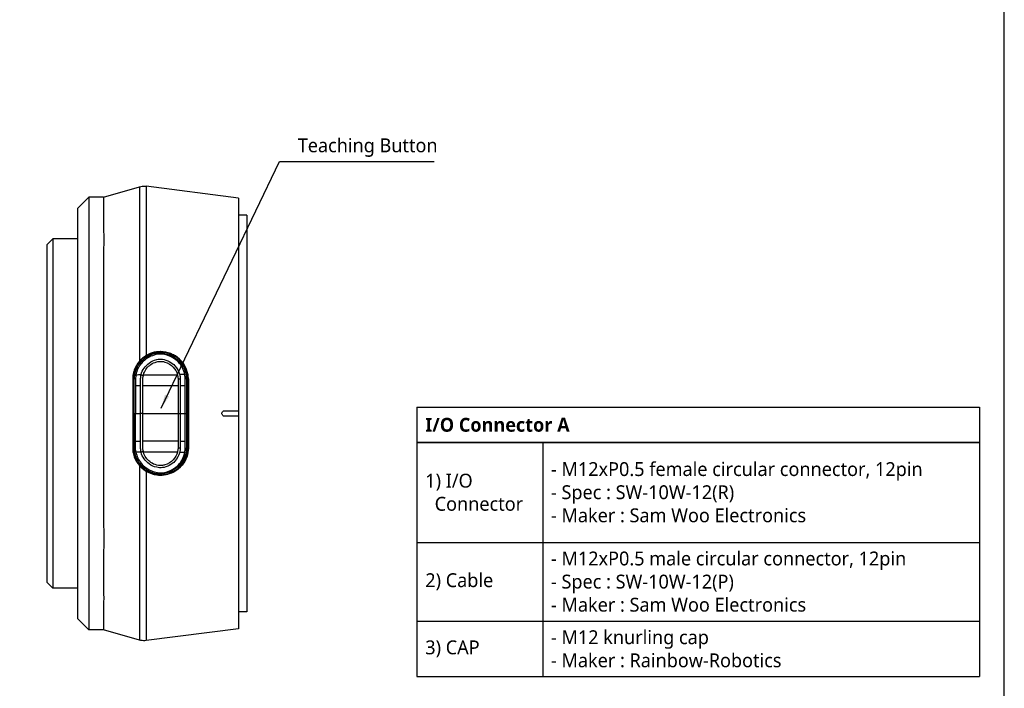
# Model space of a CAD drawing. Header units: millimetres. Extents: x 0 to 4378, y 0 to 2376.
# Tile 274 of 324: x 3597 to 3774, y 89 to 210. Entities that reach past the tile are written whole.
import ezdxf
from ezdxf.enums import TextEntityAlignment as Align

# ---------------------------------------------------------------- set-up
doc = ezdxf.new("R2010")
doc.units = ezdxf.units.MM
doc.header["$LTSCALE"] = 0.2
doc.layers.add('05_Section Line', color=3, linetype='Continuous')
doc.styles.add('Rainbow-2.5 Style', font='malgunsl.ttf')
doc.dimstyles.new('Rainbow-2.5 Style$7', dxfattribs={"dimtxt": 2.5, "dimasz": 2.5, "dimexe": 1, "dimexo": 1, "dimgap": 1, "dimtad": 1, "dimdsep": 46, "dimtxsty": 'Rainbow-2.5 Style', "dimcen": 0, "dimclrd": 251, "dimclre": 251, "dimclrt": 7, "dimazin": 3, "dimtp": 0.1, "dimtm": 0.1, "dimtfac": 0.71, "dimtmove": 0, "dimatfit": 3, "dimfxl": 1, "dimlwd": -1, "dimlwe": -1, "dimarcsym": 1})

# ---------------------------------------------------------------- blocks, each defined once
blk = doc.blocks.new('*T143')
at = {"color": 251, "transparency": 16777216}
for p, q in [((0, 0), (101.38, 0)), ((0, 0), (0, -48.55)), ((101.38, 0), (101.38, -48.55)), ((0, -6.31), (101.38, -6.31)), ((0, -6.36), (101.38, -6.36)), ((22.66, -6.36), (22.66, -48.55)), ((0, -24.34), (101.38, -24.34)), ((0, -38.55), (101.38, -38.55)), ((0, -48.55), (101.38, -48.55))]:
    blk.add_line(p, q, dxfattribs=at)
at = {"transparency": 16777216, "char_height": 2.5, "attachment_point": 4, "style": 'Rainbow-2.5 Style'}
for s, insert, width in [('{\\fMalgun Gothic|b1|i0|c129|p50;\\C3;I/O Connector A}', (1.5, -3.17), 98.3834), ('- M12xP0.5 female circular connector, 12pin\\P- Spec : SW-10W-12(R)\\P- Maker : Sam Woo Electronics', (24.16, -15.33), 75.7223), ('1) I/O\\P  Connector', (1.5, -15.33), 19.6611), ('- M12xP0.5 male circular connector, 12pin\\P- Spec : SW-10W-12(P)\\P- Maker : Sam Woo Electronics', (24.16, -31.44), 75.7223), ('2) Cable', (1.5, -31.44), 19.6611), ('- M12 knurling cap\\P- Maker : Rainbow-Robotics', (24.16, -43.55), 75.7223), ('3) CAP', (1.5, -43.55), 19.6611)]:
    blk.add_mtext(s, dxfattribs=dict(at, insert=insert, width=width))
blk = doc.blocks.new('A$Ca39800c7')
for p, q in [((-25.85, 74.75), (-19.37, 76.6)), ((-18.17, 76.69), (-18.17, 76.69)), ((-1.5, 74.57), (-18.17, 76.69)), ((-30.5, 72.75), (-28.5, 74.75)), ((-28.5, 74.75), (-28.5, -3.25)), ((-25.85, 74.75), (-28.5, 74.75)), ((-1.5, 74.57), (-1.5, 36.25)), ((-30.5, -1.25), (-30.5, 72.75)), ((0, 71.5), (-1.5, 71.5)), ((0, 71.5), (0, 0)), ((-36, 66.23), (-35, 67.23)), ((-36, 5.27), (-36, 66.23)), ((-35, 67.23), (-35, 4.27)), ((-30.5, 67.23), (-35, 67.23)), ((-18.17, 62.68), (-18.17, 62.68)), ((-18.17, 49.74), (-18.17, 49.74)), ((-15.61, 46.79), (-15.61, 46.62)), ((-10.54, 41.98), (-10.54, 35.84)), ((-10.54, 35.84), (-10.54, 29.52)), ((-4, 36.25), (-1.5, 36.25)), ((-1.5, 36.25), (-1.5, 35.25)), ((-1.5, 35.25), (-4, 35.25)), ((-1.5, 35.25), (-1.5, -3.07)), ((-18.17, 25.29), (-18.17, 25.29)), ((-18.17, 24.89), (-18.17, 24.89)), ((-18.17, 24.89), (-18.17, 24.89)), ((-15.61, 24.87), (-15.61, 24.7)), ((-18.17, 21.76), (-18.17, 21.76)), ((-18.17, 12.32), (-18.17, 12.32)), ((-18.17, 8.82), (-18.17, 8.82)), ((-18.17, 8.19), (-18.17, 8.19)), ((-36, 5.27), (-35, 4.27)), ((-30.5, 4.27), (-35, 4.27)), ((-18.17, 2.9), (-18.17, 2.9)), ((0, 0), (-1.5, 0)), ((-30.5, -1.25), (-28.5, -3.25)), ((-25.84, -3.25), (-28.5, -3.25)), ((-19.37, -5.1), (-25.84, -3.25)), ((-1.5, -3.07), (-18.17, -5.19))]:
    blk.add_line(p, q)
for centre, radius, start, end in [((-15.59, 42.1), 1, 140.3419, 140.3443), ((-15.59, 42.1), 0.784, 125.4561, 125.4593), ((-12.54, 39.1), 1.5, 85.1175, 85.1294), ((-17, 37.75), 5.7, 323.6536, 323.6599), ((-12.54, 32.4), 1.5, 274.8714, 274.8833), ((-15.59, 29.4), 1, 220.0674, 220.0698), ((-15.59, 29.4), 0.784, 235.2418, 235.2452)]:
    blk.add_arc(centre, radius, start, end)
for centre, major_axis, ratio, start_param, end_param in [((-19.01, 42.67), (-0.32, 0.245), 0.075438, 3.612818, 4.930109), ((-13.89, 42.31), (-4.85, -0.48), 0.710711, 6.022517, 6.101881), ((-13.45, 42.74), (-9.2, 0), 0.000256, 4.463745, 4.565677), ((-12.09, 42.04), (0.358, 0.027), 0.131782, 3.604181, 4.930859), ((-10.48, 35.68), (0.18, -41.49), 0.036589, 4.559242, 4.590015), ((-13.34, 40.72), (9.2, 0), 0.001532, 1.32558, 1.425488), ((-19.08, 35.76), (0.357, 0.005), 0.003776, 0.498716, 1.824805), ((-12.1, 35.76), (-0.355, 0), 0.003264, 0.504073, 1.825381), ((-10.5, 35.81), (-0.18, -41.43), 0.03628, 4.834741, 4.865555), ((-13.34, 30.77), (-9.2, 0), 0.001532, 1.716105, 1.816012), ((-19, 28.81), (0.316, 0.251), 0.0374, 4.493693, 5.810616), ((-13.89, 29.18), (-4.85, 0.48), 0.710711, 0.181304, 0.260667), ((-12.09, 29.46), (-0.358, 0.024), 0.119275, 4.493179, 5.819857), ((-13.45, 28.76), (-9.2, 0), 0.000256, 1.717508, 1.81944)]:
    blk.add_ellipse(centre, major_axis=major_axis, ratio=ratio, start_param=start_param, end_param=end_param)
for points, knots in [([(-19.37, 76.6), (-19.05, 76.69), (-18.72, 76.73), (-18.32, 76.71), (-18.24, 76.7), (-18.17, 76.69)], [0, 0, 0, 0, 0.0981981, 0.0981981, 0.1210621, 0.1210621, 0.1210621, 0.1210621]), ([(-19.37, 76.6), (-19.37, 76.6), (-19.37, 76.6), (-19.37, 76.59), (-19.37, 76.58), (-19.37, 76.54), (-19.37, 76.49), (-19.37, 76.21), (-19.37, 75.39), (-19.37, 74.66), (-19.37, 74.47), (-19.37, 74.29), (-19.37, 74.12), (-19.37, 73.55), (-19.37, 72.98), (-19.37, 72.51), (-19.37, 71.94), (-19.37, 71.52), (-19.37, 71.31), (-19.37, 69.79), (-19.37, 68.51), (-19.37, 67.9), (-19.37, 67.72), (-19.37, 67.59), (-19.37, 67.53), (-19.37, 67.05), (-19.37, 66.34), (-19.37, 65.32), (-19.37, 63.99), (-19.37, 63.13), (-19.37, 62.9), (-19.37, 62.77), (-19.37, 62.64), (-19.37, 62.51), (-19.37, 60.94), (-19.37, 59.26), (-19.37, 57.52), (-19.37, 55.97), (-19.37, 54), (-19.37, 51.58), (-19.37, 50.78), (-19.37, 49.72), (-19.37, 48.38), (-19.37, 47.44), (-19.37, 46.37), (-19.37, 45.16)], [-0.5075968, -0.5075968, -0.5075968, -0.5075968, -0.5, -0.5, -0.5, -0.4848641, -0.4848641, -0.4848641, -0.3973591, -0.3973591, -0.3973591, -0.375, -0.375, -0.375, -0.3465594, -0.3465594, -0.3465594, -0.3125, -0.3125, -0.3125, -0.2645883, -0.2645883, -0.2645883, -0.25, -0.25, -0.25, -0.21875, -0.21875, -0.21875, -0.1875, -0.1875, -0.1875, -0.1826751, -0.1826751, -0.1826751, -0.125, -0.125, -0.125, -0.0625, -0.0625, -0.0625, -0.0258077, -0.0258077, -0.0258077, 0, 0, 0, 0]), ([(-18.17, 76.69), (-18.17, 76.69), (-18.17, 76.69), (-18.17, 76.68), (-18.17, 76.64), (-18.17, 76.4), (-18.17, 75.98), (-18.17, 75.55), (-18.17, 74.93), (-18.17, 74.15), (-18.17, 73.36), (-18.17, 72.4), (-18.17, 71.27), (-18.17, 70.14), (-18.17, 68.83), (-18.17, 67.39), (-18.17, 65.95), (-18.17, 64.37), (-18.17, 62.66), (-18.17, 60.94), (-18.17, 59.08), (-18.17, 57.15), (-18.17, 53.75), (-18.17, 50.05), (-18.17, 46.17)], [-0.5034941, -0.5034941, -0.5034941, -0.5034941, -0.4959406, -0.4959406, -0.4959406, -0.4320026, -0.4320026, -0.4320026, -0.3680646, -0.3680646, -0.3680646, -0.3041266, -0.3041266, -0.3041266, -0.2401886, -0.2401886, -0.2401886, -0.1762506, -0.1762506, -0.1762506, -0.1123126, -0.1123126, -0.1123126, 0, 0, 0, 0]), ([(-25.85, 74.75), (-25.85, 74.75), (-25.84, 74.74), (-25.84, 74.67), (-25.84, 74.6), (-25.83, 74.43), (-25.83, 74.34), (-25.82, 74), (-25.82, 73.68), (-25.82, 72.93), (-25.83, 72.53), (-25.84, 71.61), (-25.84, 71.09), (-25.83, 69.73), (-25.82, 68.85), (-25.81, 67.31), (-25.81, 66.7), (-25.82, 65.08), (-25.83, 64.02), (-25.85, 61.01), (-25.83, 58.96), (-25.81, 54.29), (-25.83, 51.65), (-25.84, 47.89), (-25.84, 46.88), (-25.84, 44.14), (-25.84, 42.38), (-25.84, 40.11), (-25.84, 39.6), (-25.84, 38.48), (-25.84, 37.87), (-25.84, 36.61), (-25.84, 35.96), (-25.84, 34.91), (-25.84, 34.51), (-25.84, 33.97), (-25.84, 33.83), (-25.84, 32.33), (-25.83, 30.97), (-25.81, 25.3), (-25.85, 21.13), (-25.82, 15.94), (-25.81, 14.64), (-25.81, 12.6), (-25.81, 11.82), (-25.83, 8.91), (-25.85, 6.94), (-25.82, 3.98), (-25.81, 2.87), (-25.82, 0.91), (-25.83, 0.07), (-25.84, -1.29), (-25.84, -1.82), (-25.84, -2.51), (-25.84, -2.73), (-25.84, -3.07), (-25.84, -3.17), (-25.84, -3.24), (-25.84, -3.25), (-25.84, -3.25)], [-18.187613, -18.187613, -18.187613, -18.187613, -18.013356, -18.013356, -17.752865, -17.752865, -17.569307, -17.569307, -17.129255, -17.129255, -16.762146, -16.762146, -16.387459, -16.387459, -15.882593, -15.882593, -15.586977, -15.586977, -15.126345, -15.126345, -14.357922, -14.357922, -13.491729, -13.491729, -13.178557, -13.178557, -12.649887, -12.649887, -12.498415, -12.498415, -12.318089, -12.318089, -12.124815, -12.124815, -12.007373, -12.007373, -11.964756, -11.964756, -11.555527, -11.555527, -10.242526, -10.242526, -9.787003, -9.787003, -9.494757, -9.494757, -8.658648, -8.658648, -8.069674, -8.069674, -7.481399, -7.481399, -6.943069, -6.943069, -6.570845, -6.570845, -6.198458, -6.198458, -6.048973, -6.048973, -6.048973, -6.048973]), ([(-15.61, 46.79), (-16.33, 46.79), (-17.04, 46.63), (-17.68, 46.34), (-18.32, 46.05), (-18.9, 45.61), (-19.37, 45.06)], [-96.425052, -96.425052, -96.425052, -96.425052, -94.283051, -94.283051, -94.283051, -92.14105, -92.14105, -92.14105, -92.14105]), ([(-18.17, 46.17), (-18.22, 46.14), (-18.27, 46.11), (-18.39, 46.03), (-18.44, 46), (-18.6, 45.88), (-18.7, 45.8), (-19.09, 45.48), (-19.29, 45.26), (-19.37, 45.16)], [-0.06400045, -0.06400045, -0.06400045, -0.06400045, -0.05698624, -0.05698624, -0.05040221, -0.05040221, -0.03728617, -0.03728617, -0.00001779, -0.00001779, -0.00001779, -0.00001779]), ([(-15.61, 46.62), (-15.96, 46.62), (-16.3, 46.57), (-16.63, 46.49), (-16.96, 46.41), (-17.29, 46.3), (-17.6, 46.15), (-17.6, 46.15), (-17.61, 46.14), (-17.61, 46.14), (-18.23, 45.84), (-18.79, 45.4), (-19.24, 44.86)], [-41.323422, -41.323422, -41.323422, -41.323422, -40.272392, -40.272392, -40.272392, -39.2015, -39.2015, -39.2015, -39.181422, -39.181422, -39.181422, -37.039421, -37.039421, -37.039421, -37.039421]), ([(-11.19, 42.74), (-11.33, 43.58), (-11.74, 44.37), (-12.93, 45.62), (-13.7, 46.08), (-14.95, 46.42), (-15.38, 46.48), (-16.23, 46.42), (-16.64, 46.31), (-17.43, 46.02), (-17.8, 45.82), (-18.49, 45.33), (-18.8, 45.03), (-19.07, 44.7)], [20.788547, 20.788547, 20.788547, 20.788547, 23.444982, 23.444982, 26.101901, 26.101901, 27.43036, 27.43036, 28.758819, 28.758819, 30.087278, 30.087278, 31.415738, 31.415738, 31.415738, 31.415738]), ([(-10.54, 41.98), (-10.55, 42.56), (-10.66, 43.15), (-11.09, 44.24), (-11.4, 44.75), (-12.21, 45.66), (-12.71, 46.06), (-13.85, 46.63), (-14.46, 46.81), (-15.63, 46.92), (-16.17, 46.89), (-17.21, 46.65), (-17.71, 46.45), (-18.17, 46.17)], [-1.063022, -1.063022, -1.063022, -1.063022, -0.884806, -0.884806, -0.707382, -0.707382, -0.517464, -0.517464, -0.327347, -0.327347, -0.164239, -0.164239, -0.000391, -0.000391, -0.000391, -0.000391]), ([(-10.71, 43.02), (-10.77, 43.28), (-10.84, 43.54), (-11.21, 44.39), (-11.59, 44.95), (-12.99, 46.35), (-14.3, 46.9), (-15.63, 46.89), (-16.01, 46.89), (-16.39, 46.84), (-16.76, 46.75)], [-6.828206, -6.828206, -6.828206, -6.828206, -6.019079, -6.019079, -4.012719, -4.012719, 0, 0, 0, 1.155097, 1.155097, 1.155097, 1.155097]), ([(-10.69, 35.75), (-10.69, 36.33), (-10.69, 37), (-10.69, 37.67), (-10.69, 37.75), (-10.68, 38.24), (-10.68, 38.73), (-10.7, 40.12), (-10.64, 41.01), (-10.69, 41.9), (-10.7, 42.16), (-10.72, 42.41), (-10.9, 43.81), (-11.53, 44.87), (-13.02, 46.14), (-14.1, 46.67), (-15.26, 46.79), (-15.61, 46.79)], [-110.190469, -110.190469, -110.190469, -110.190469, -108.47688, -108.211247, -108.211247, -108.211247, -106.754335, -106.754335, -104.09027, -104.09027, -104.09027, -103.311035, -103.311035, -99.867736, -99.867736, -97.495612, -96.425052, -96.425052, -96.425052, -96.425052]), ([(-15.61, 46.62), (-15.61, 46.62), (-15.6, 46.62), (-15.6, 46.62), (-15.25, 46.62), (-14.9, 46.58), (-14.56, 46.49), (-13.8, 46.31), (-13.1, 45.94), (-12.51, 45.43), (-12.51, 45.43), (-12.5, 45.43), (-12.5, 45.42), (-11.65, 44.68), (-11.07, 43.63), (-10.96, 42.53), (-10.96, 42.52), (-10.96, 42.52), (-10.96, 42.51), (-10.9, 41.96), (-10.89, 41.4), (-10.89, 40.84), (-10.9, 40.28), (-10.91, 39.72), (-10.9, 39.15), (-10.9, 38.59), (-10.9, 38.02), (-10.9, 37.45), (-10.9, 36.88), (-10.9, 36.32), (-10.9, 35.75)], [-13.766731, -13.766731, -13.766731, -13.766731, -13.746995, -13.746995, -13.746995, -12.677572, -12.677572, -12.677572, -10.325221, -10.325221, -10.325221, -10.30933, -10.30933, -10.30933, -6.88347, -6.88347, -6.88347, -6.871665, -6.871665, -6.871665, -5.161042, -5.161042, -5.161042, -3.441356, -3.441356, -3.441356, -1.714274, -1.714274, -1.714274, 0, 0, 0, 0]), ([(-19.37, 45.06), (-19.89, 44.44), (-20.25, 43.7), (-20.6, 42.14), (-20.51, 41.34), (-20.53, 39.76), (-20.53, 38.16), (-20.53, 36.56), (-20.53, 35.75)], [-92.14105, -92.14105, -92.14105, -92.14105, -89.768052, -89.768052, -87.395054, -87.395054, -85.022055, -82.649057, -82.649057, -82.649057, -82.649057]), ([(-19.37, 45.16), (-19.78, 44.69), (-20.09, 44.14), (-20.4, 43.26), (-20.48, 42.96), (-20.55, 42.5), (-20.56, 42.34), (-20.58, 42.03), (-20.58, 41.92), (-20.58, 41.72)], [-0.4608596, -0.4608596, -0.4608596, -0.4608596, -0.2319778, -0.2319778, -0.1176594, -0.1176594, -0.0605125, -0.0605125, -0.000004, -0.000004, -0.000004, -0.000004]), ([(-20.3, 35.76), (-20.3, 36.54), (-20.3, 37.32), (-20.3, 38.1), (-20.3, 38.88), (-20.3, 39.66), (-20.29, 40.43), (-20.29, 40.44), (-20.29, 40.44), (-20.29, 40.44), (-20.29, 41.21), (-20.35, 41.99), (-20.22, 42.75), (-20.22, 42.75), (-20.22, 42.76), (-20.22, 42.76), (-20.15, 43.15), (-20.03, 43.52), (-19.86, 43.87), (-19.7, 44.23), (-19.49, 44.56), (-19.24, 44.86)], [27.547428, 27.547428, 27.547428, 27.547428, 29.915632, 29.915632, 29.915632, 32.28311, 32.28311, 32.28311, 32.293424, 32.293424, 32.293424, 34.650769, 34.650769, 34.650769, 34.666423, 34.666423, 34.666423, 35.852922, 35.852922, 35.852922, 37.039421, 37.039421, 37.039421, 37.039421]), ([(-19.07, 44.7), (-19.11, 44.66), (-19.14, 44.62), (-19.2, 44.54), (-19.24, 44.49), (-19.32, 44.37), (-19.38, 44.29), (-19.47, 44.14), (-19.5, 44.08), (-19.58, 43.94), (-19.62, 43.86), (-19.79, 43.5), (-19.92, 43.14), (-19.99, 42.74)], [0, 0, 0, 0, 0.0146911, 0.0146911, 0.0270405, 0.0270405, 0.0580232, 0.0580232, 0.077436, 0.077436, 0.1037284, 0.1037284, 0.1923821, 0.1923821, 0.1923821, 0.1923821]), ([(-19.07, 42.75), (-18.88, 43.59), (-18.32, 44.33), (-17.63, 44.83), (-17.22, 45.13), (-16.75, 45.35), (-16.26, 45.46), (-15.92, 45.54), (-15.56, 45.56), (-15.21, 45.51), (-14.35, 45.41), (-13.55, 44.96), (-12.96, 44.33), (-12.54, 43.89), (-12.25, 43.33), (-12.1, 42.74)], [6.83821, 6.83821, 6.83821, 6.83821, 9.362067, 9.362067, 9.362067, 10.842339, 10.842339, 10.842339, 11.887217, 11.887217, 11.887217, 14.411544, 14.411544, 14.411544, 16.204654, 16.204654, 16.204654, 16.204654]), ([(-18.66, 42.74), (-18.48, 43.4), (-18.06, 43.99), (-17.52, 44.41), (-17.23, 44.65), (-16.9, 44.84), (-16.54, 44.96), (-16.45, 45), (-16.36, 45.02), (-16.26, 45.05)], [7.141582, 7.141582, 7.141582, 7.141582, 9.362054, 9.362054, 9.362054, 10.573628, 10.573628, 10.573628, 10.889931, 10.889931, 10.889931, 10.889931]), ([(-16.26, 45.05), (-15.97, 45.12), (-15.66, 45.15), (-15.15, 45.11), (-14.96, 45.07), (-14.77, 45.02)], [10.889931, 10.889931, 10.889931, 10.889931, 11.886462, 11.886462, 12.517617, 12.517617, 12.517617, 12.517617]), ([(-14.77, 45.02), (-14.21, 44.85), (-13.7, 44.52), (-12.92, 43.72), (-12.65, 43.25), (-12.52, 42.74)], [12.517617, 12.517617, 12.517617, 12.517617, 14.410588, 14.410588, 16.122649, 16.122649, 16.122649, 16.122649]), ([(-19.99, 42.74), (-20, 42.7), (-20, 42.67), (-20, 42.64), (-20.05, 42.34), (-20.06, 42.04), (-20.07, 41.74), (-20.08, 41.41), (-20.07, 41.07), (-20.07, 40.74)], [33.655801, 33.655801, 33.655801, 33.655801, 33.760716, 33.760716, 33.760716, 34.688162, 34.688162, 34.688162, 35.720545, 35.720545, 35.720545, 35.720545]), ([(-19.18, 40.74), (-19.18, 40.83), (-19.18, 40.92), (-19.18, 41.02), (-19.18, 41.03), (-19.18, 41.05), (-19.18, 41.07), (-19.18, 41.18), (-19.17, 41.3), (-19.17, 41.41), (-19.17, 41.52), (-19.17, 41.63), (-19.17, 41.74), (-19.16, 41.85), (-19.16, 41.96), (-19.15, 42.07), (-19.15, 42.19), (-19.14, 42.3), (-19.12, 42.41), (-19.11, 42.52), (-19.09, 42.63), (-19.07, 42.75)], [4.856578, 4.856578, 4.856578, 4.856578, 5.128657, 5.128657, 5.128657, 5.185049, 5.185049, 5.185049, 5.513346, 5.513346, 5.513346, 5.841966, 5.841966, 5.841966, 6.171736, 6.171736, 6.171736, 6.503514, 6.503514, 6.503514, 6.83821, 6.83821, 6.83821, 6.83821]), ([(-18.66, 42.74), (-18.46, 42.74), (-18.25, 42.74), (-18.05, 42.74), (-17.23, 42.74), (-16.4, 42.74), (-15.56, 42.74), (-15.55, 42.74), (-15.54, 42.74), (-15.52, 42.74), (-14.68, 42.74), (-13.83, 42.74), (-13.03, 42.74), (-12.86, 42.74), (-12.69, 42.74), (-12.52, 42.74)], [-8.25646, -8.25646, -8.25646, -8.25646, -7.624618, -7.624618, -7.624618, -5.1247, -5.1247, -5.1247, -5.082989, -5.082989, -5.082989, -2.541442, -2.541442, -2.541442, -1.992945, -1.992945, -1.992945, -1.992945]), ([(-12.52, 42.74), (-12.49, 42.63), (-12.47, 42.52), (-12.45, 42.41), (-12.43, 42.3), (-12.42, 42.19), (-12.41, 42.08), (-12.41, 42.05), (-12.41, 42.02), (-12.41, 42)], [16.1226828, 16.1226828, 16.1226828, 16.1226828, 16.4885012, 16.4885012, 16.4885012, 16.8511653, 16.8511653, 16.8511653, 16.9347143, 16.9347143, 16.9347143, 16.9347143]), ([(-12.1, 42.74), (-12.08, 42.63), (-12.06, 42.52), (-12.04, 42.41), (-12.03, 42.3), (-12.02, 42.19), (-12.01, 42.08), (-12.01, 42.05), (-12.01, 42.03), (-12.01, 42)], [16.2046565, 16.2046565, 16.2046565, 16.2046565, 16.5350251, 16.5350251, 16.5350251, 16.8635253, 16.8635253, 16.8635253, 16.9347143, 16.9347143, 16.9347143, 16.9347143]), ([(-10.71, 43.02), (-10.67, 42.83), (-10.65, 42.63), (-10.61, 42.24), (-10.59, 42.04), (-10.58, 41.84)], [0, 0, 0, 0, 0.0591657, 0.0591657, 0.1183326, 0.1183326, 0.1183326, 0.1183326]), ([(-20.58, 41.72), (-20.58, 39.73), (-20.58, 37.74), (-20.58, 33.75), (-20.58, 31.77), (-20.58, 29.78)], [0, 0, 0, 0, 0.604975, 0.604975, 1.212492, 1.212492, 1.212492, 1.212492]), ([(-18.77, 40.74), (-18.77, 40.76), (-18.77, 40.78), (-18.77, 41.36), (-18.79, 41.91), (-18.72, 42.46)], [5.06648, 5.06648, 5.06648, 5.06648, 5.128657, 5.128657, 6.83821, 6.83821, 6.83821, 6.83821]), ([(-12.41, 42), (-12.41, 41.81), (-12.41, 41.54), (-12.41, 41.15), (-12.41, 40.94), (-12.41, 40.74)], [0, 0, 0, 0, 0.0569111, 0.0569111, 0.1273668, 0.1273668, 0.1273668, 0.1273668]), ([(-10.58, 29.65), (-10.56, 31.68), (-10.59, 33.71), (-10.6, 37.99), (-10.56, 39.82), (-10.58, 41.84)], [-1.156807, -1.156807, -1.156807, -1.156807, -0.607264, -0.607264, 0, 0, 0, 0]), ([(-20.07, 40.74), (-20.06, 39.91), (-20.07, 39.09), (-20.07, 37.43), (-20.07, 36.6), (-20.07, 35.77)], [35.720723, 35.720723, 35.720723, 35.720723, 38.259702, 38.259702, 40.798705, 40.798705, 40.798705, 40.798705]), ([(-19.17, 35.76), (-19.17, 36.59), (-19.17, 37.42), (-19.17, 38.67), (-19.17, 39.09), (-19.17, 39.91), (-19.18, 40.33), (-19.18, 40.74)], [-0.4980541, -0.4980541, -0.4980541, -0.4980541, -0.2482966, -0.2482966, -0.1249533, -0.1249533, -0.0001115, -0.0001115, -0.0001115, -0.0001115]), ([(-18.77, 35.77), (-18.77, 36.33), (-18.77, 36.89), (-18.77, 37.45), (-18.77, 38.01), (-18.77, 38.57), (-18.77, 39.13), (-18.77, 39.66), (-18.77, 40.2), (-18.77, 40.74)], [0, 0, 0, 0, 1.709554, 1.709554, 1.709554, 3.419104, 3.419104, 3.419104, 5.066451, 5.066451, 5.066451, 5.066451]), ([(-12.41, 40.74), (-12.89, 40.74), (-13.38, 40.74), (-13.88, 40.74), (-14.45, 40.74), (-15.03, 40.74), (-15.62, 40.74), (-16.44, 40.74), (-17.27, 40.74), (-18.13, 40.74), (-18.34, 40.74), (-18.56, 40.74), (-18.77, 40.74)], [1.942734, 1.942734, 1.942734, 1.942734, 3.510907, 3.510907, 3.510907, 5.294969, 5.294969, 5.294969, 7.771433, 7.771433, 7.771433, 8.384461, 8.384461, 8.384461, 8.384461]), ([(-12.01, 40.74), (-12.01, 40.33), (-12.01, 39.91), (-12.01, 39.08), (-12.01, 38.67), (-12.01, 37.42), (-12.01, 36.59), (-12.01, 35.76)], [-0.5003967, -0.5003967, -0.5003967, -0.5003967, -0.3749442, -0.3749442, -0.2498089, -0.2498089, 0, 0, 0, 0]), ([(-11.11, 35.75), (-11.11, 36.31), (-11.11, 36.86), (-11.11, 37.41), (-11.11, 37.96), (-11.11, 38.52), (-11.11, 39.07), (-11.12, 39.62), (-11.11, 40.18), (-11.11, 40.74)], [13.589461, 13.589461, 13.589461, 13.589461, 15.291102, 15.291102, 15.291102, 16.992719, 16.992719, 16.992719, 18.712231, 18.712231, 18.712231, 18.712231]), ([(-20.53, 35.75), (-20.53, 35.74), (-20.53, 34.94), (-20.53, 33.34), (-20.53, 31.74), (-20.51, 30.15), (-20.6, 29.35), (-20.25, 27.79), (-19.89, 27.05), (-19.37, 26.44)], [-137.742306, -137.742306, -137.742306, -137.742306, -137.735239, -135.362241, -132.989243, -132.989243, -130.616244, -130.616244, -128.243246, -128.243246, -128.243246, -128.243246]), ([(-19.24, 26.63), (-19.49, 26.94), (-19.7, 27.27), (-19.86, 27.62), (-20.03, 27.98), (-20.15, 28.35), (-20.22, 28.74), (-20.35, 29.5), (-20.29, 30.28), (-20.29, 31.06), (-20.3, 31.84), (-20.3, 32.61), (-20.3, 33.39), (-20.3, 33.4), (-20.3, 33.4), (-20.3, 33.41), (-20.3, 34.18), (-20.3, 34.96), (-20.3, 35.73), (-20.3, 35.74), (-20.3, 35.75), (-20.3, 35.76)], [-37.039421, -37.039421, -37.039421, -37.039421, -35.852961, -35.852961, -35.852961, -34.66644, -34.66644, -34.66644, -32.296832, -32.296832, -32.296832, -29.935323, -29.935323, -29.935323, -29.920458, -29.920458, -29.920458, -27.574383, -27.574383, -27.574383, -27.547428, -27.547428, -27.547428, -27.547428]), ([(-20.07, 35.77), (-19.97, 35.76), (-19.87, 35.76), (-19.77, 35.75), (-19.63, 35.75), (-19.49, 35.75), (-19.36, 35.75), (-19.3, 35.76), (-19.23, 35.76), (-19.17, 35.76)], [-1.0896743, -1.0896743, -1.0896743, -1.0896743, -0.7634499, -0.7634499, -0.7634499, -0.3184296, -0.3184296, -0.3184296, -0.1133023, -0.1133023, -0.1133023, -0.1133023]), ([(-20.07, 30.76), (-20.06, 31.59), (-20.07, 32.42), (-20.07, 34.09), (-20.07, 34.93), (-20.07, 35.77)], [35.720722, 35.720722, 35.720722, 35.720722, 38.259702, 38.259702, 40.798702, 40.798702, 40.798702, 40.798702]), ([(-19.18, 30.76), (-19.18, 31.17), (-19.17, 31.59), (-19.17, 32.42), (-19.17, 32.84), (-19.17, 34.09), (-19.17, 34.92), (-19.17, 35.76)], [-0.4984902, -0.4984902, -0.4984902, -0.4984902, -0.3746356, -0.3746356, -0.2508217, -0.2508217, -0.0000001, -0.0000001, -0.0000001, -0.0000001]), ([(-18.77, 30.76), (-18.77, 31.3), (-18.77, 31.84), (-18.77, 32.39), (-18.77, 33.51), (-18.77, 34.64), (-18.77, 35.77)], [-5.096168, -5.096168, -5.096168, -5.096168, -3.432831, -3.432831, -3.432831, 0, 0, 0, 0]), ([(-18.77, 35.77), (-18.19, 35.76), (-17.62, 35.76), (-17.06, 35.75), (-15.6, 35.75), (-14.2, 35.75), (-12.87, 35.75), (-12.71, 35.76), (-12.56, 35.76), (-12.41, 35.76)], [0.073579, 0.073579, 0.073579, 0.073579, 1.773456, 1.773456, 1.773456, 6.187837, 6.187837, 6.187837, 6.697304, 6.697304, 6.697304, 6.697304]), ([(-10.9, 35.75), (-10.9, 34.62), (-10.89, 33.48), (-10.91, 31.22), (-10.85, 30.09), (-11.07, 27.86), (-11.66, 26.81), (-13.36, 25.32), (-14.49, 24.87), (-15.61, 24.87)], [0, 0, 0, 0, 3.441683, 3.441683, 6.883366, 6.883366, 10.325049, 10.325049, 13.766731, 13.766731, 13.766731, 13.766731]), ([(-15.61, 24.7), (-15.26, 24.7), (-14.1, 24.83), (-13.02, 25.36), (-11.53, 26.62), (-10.9, 27.69), (-10.72, 29.08), (-10.7, 29.34), (-10.69, 29.6), (-10.64, 30.48), (-10.7, 31.38), (-10.68, 32.76), (-10.68, 33.25), (-10.69, 33.74), (-10.69, 33.83), (-10.69, 34.5), (-10.69, 35.17), (-10.69, 35.75), (-10.69, 35.75)], [-123.959245, -123.959245, -123.959245, -123.959245, -122.889524, -120.519259, -120.519259, -117.078659, -117.078659, -116.300035, -116.300035, -116.300035, -113.638059, -113.638059, -112.182288, -112.182288, -112.182288, -111.916864, -110.197458, -110.190469, -110.190469, -110.190469, -110.190469]), ([(-12.01, 35.76), (-12.01, 34.92), (-12.01, 34.09), (-12.01, 33.04), (-12.01, 32.83), (-12.01, 32.47), (-12.01, 32.31), (-12.01, 31.69), (-12.01, 31.22), (-12.01, 30.76)], [-0.5013435, -0.5013435, -0.5013435, -0.5013435, -0.2507469, -0.2507469, -0.1880948, -0.1880948, -0.1410476, -0.1410476, -0.0000391, -0.0000391, -0.0000391, -0.0000391]), ([(-11.11, 30.76), (-11.11, 31.31), (-11.12, 31.87), (-11.11, 32.43), (-11.11, 32.98), (-11.11, 33.53), (-11.11, 34.08), (-11.11, 34.64), (-11.11, 35.19), (-11.11, 35.74), (-11.11, 35.74), (-11.11, 35.75), (-11.11, 35.75)], [-18.712231, -18.712231, -18.712231, -18.712231, -16.997643, -16.997643, -16.997643, -15.300899, -15.300899, -15.300899, -13.604104, -13.604104, -13.604104, -13.589461, -13.589461, -13.589461, -13.589461]), ([(-4, 35.25), (-4.06, 35.25), (-4.13, 35.26), (-4.25, 35.31), (-4.31, 35.35), (-4.4, 35.44), (-4.44, 35.5), (-4.49, 35.62), (-4.5, 35.69), (-4.5, 35.81), (-4.49, 35.88), (-4.44, 36), (-4.4, 36.06), (-4.31, 36.15), (-4.25, 36.19), (-4.13, 36.24), (-4.06, 36.25), (-4, 36.25)], [0.1511512, 0.1511512, 0.1511512, 0.1511512, 0.1700527, 0.1700527, 0.1890362, 0.1890362, 0.2079284, 0.2079284, 0.2268206, 0.2268206, 0.2457128, 0.2457128, 0.264605, 0.264605, 0.2835884, 0.2835884, 0.3024899, 0.3024899, 0.3024899, 0.3024899]), ([(-19.99, 28.76), (-20, 28.79), (-20, 28.82), (-20, 28.86), (-20.05, 29.16), (-20.06, 29.45), (-20.07, 29.75), (-20.08, 30.08), (-20.07, 30.42), (-20.07, 30.76)], [33.655801, 33.655801, 33.655801, 33.655801, 33.760753, 33.760753, 33.760753, 34.688313, 34.688313, 34.688313, 35.720545, 35.720545, 35.720545, 35.720545]), ([(-19.07, 28.75), (-19.09, 28.87), (-19.11, 28.98), (-19.12, 29.09), (-19.14, 29.2), (-19.15, 29.31), (-19.15, 29.42), (-19.16, 29.53), (-19.16, 29.64), (-19.17, 29.75), (-19.17, 29.86), (-19.17, 29.98), (-19.17, 30.09), (-19.17, 30.2), (-19.18, 30.31), (-19.18, 30.42), (-19.18, 30.44), (-19.18, 30.46), (-19.18, 30.49), (-19.18, 30.58), (-19.18, 30.67), (-19.18, 30.76)], [-6.865662, -6.865662, -6.865662, -6.865662, -6.53091, -6.53091, -6.53091, -6.199058, -6.199058, -6.199058, -5.869205, -5.869205, -5.869205, -5.540502, -5.540502, -5.540502, -5.212131, -5.212131, -5.212131, -5.149247, -5.149247, -5.149247, -4.883582, -4.883582, -4.883582, -4.883582]), ([(-18.72, 29.03), (-18.79, 29.59), (-18.77, 30.15), (-18.77, 30.72), (-18.77, 30.74), (-18.77, 30.76)], [-6.865662, -6.865662, -6.865662, -6.865662, -5.149247, -5.149247, -5.096195, -5.096195, -5.096195, -5.096195]), ([(-12.41, 30.76), (-12.89, 30.76), (-13.38, 30.76), (-13.88, 30.76), (-14.45, 30.76), (-15.03, 30.76), (-15.62, 30.76), (-16.44, 30.76), (-17.27, 30.76), (-18.13, 30.76), (-18.34, 30.76), (-18.56, 30.76), (-18.77, 30.76)], [1.942734, 1.942734, 1.942734, 1.942734, 3.510907, 3.510907, 3.510907, 5.294969, 5.294969, 5.294969, 7.771433, 7.771433, 7.771433, 8.384461, 8.384461, 8.384461, 8.384461]), ([(-12.41, 30.76), (-12.41, 30.55), (-12.41, 30.34), (-12.41, 29.95), (-12.41, 29.68), (-12.41, 29.5)], [0, 0, 0, 0, 0.0616854, 0.0616854, 0.1115163, 0.1115163, 0.1115163, 0.1115163]), ([(-20.58, 29.78), (-20.58, 29.58), (-20.58, 29.48), (-20.56, 29.16), (-20.55, 29.01), (-20.48, 28.55), (-20.4, 28.24), (-20.1, 27.36), (-19.78, 26.81), (-19.37, 26.34)], [-0.3780935, -0.3780935, -0.3780935, -0.3780935, -0.3289343, -0.3289343, -0.2821356, -0.2821356, -0.188521, -0.188521, -0.000305, -0.000305, -0.000305, -0.000305]), ([(-19.99, 28.76), (-19.93, 28.42), (-19.82, 28.08), (-19.68, 27.77), (-19.67, 27.75), (-19.67, 27.74), (-19.66, 27.72), (-19.5, 27.39), (-19.31, 27.08), (-19.07, 26.8)], [-33.655651, -33.655651, -33.655651, -33.655651, -32.588177, -32.588177, -32.588177, -32.535769, -32.535769, -32.535769, -31.415738, -31.415738, -31.415738, -31.415738]), ([(-12.1, 28.76), (-12.25, 28.16), (-12.54, 27.61), (-12.96, 27.16), (-13.55, 26.53), (-14.35, 26.09), (-15.21, 25.98), (-15.56, 25.94), (-15.92, 25.96), (-16.26, 26.04), (-16.75, 26.14), (-17.22, 26.36), (-17.63, 26.66), (-18.32, 27.17), (-18.88, 27.9), (-19.07, 28.75)], [-16.234798, -16.234798, -16.234798, -16.234798, -14.441202, -14.441202, -14.441202, -11.916208, -11.916208, -11.916208, -10.870941, -10.870941, -10.870941, -9.390513, -9.390513, -9.390513, -6.865662, -6.865662, -6.865662, -6.865662]), ([(-19.07, 26.8), (-18.8, 26.47), (-18.49, 26.17), (-17.8, 25.67), (-17.43, 25.47), (-16.64, 25.18), (-16.23, 25.08), (-15.38, 25.02), (-14.95, 25.07), (-13.7, 25.42), (-12.93, 25.87), (-11.74, 27.12), (-11.33, 27.92), (-11.19, 28.76)], [-31.415738, -31.415738, -31.415738, -31.415738, -30.087278, -30.087278, -28.758819, -28.758819, -27.43036, -27.43036, -26.101901, -26.101901, -23.444982, -23.444982, -20.788547, -20.788547, -20.788547, -20.788547]), ([(-14.77, 26.48), (-14.96, 26.42), (-15.15, 26.38), (-15.75, 26.33), (-16.16, 26.4), (-16.54, 26.53), (-16.9, 26.66), (-17.23, 26.85), (-17.76, 27.27), (-17.98, 27.49), (-18.16, 27.74), (-18.39, 28.04), (-18.56, 28.39), (-18.66, 28.76)], [-12.546701, -12.546701, -12.546701, -12.546701, -11.915365, -11.915365, -10.602154, -10.602154, -10.602154, -9.390513, -9.390513, -8.401614, -8.401614, -8.401614, -7.169137, -7.169137, -7.169137, -7.169137]), ([(-12.52, 28.76), (-12.69, 28.76), (-12.86, 28.76), (-13.03, 28.76), (-13.83, 28.76), (-14.68, 28.76), (-15.52, 28.76), (-15.54, 28.76), (-15.55, 28.76), (-15.56, 28.76), (-16.4, 28.76), (-17.23, 28.76), (-18.05, 28.76), (-18.25, 28.76), (-18.46, 28.76), (-18.66, 28.76)], [1.992945, 1.992945, 1.992945, 1.992945, 2.541442, 2.541442, 2.541442, 5.082989, 5.082989, 5.082989, 5.1247, 5.1247, 5.1247, 7.624618, 7.624618, 7.624618, 8.25646, 8.25646, 8.25646, 8.25646]), ([(-10.54, 29.52), (-10.55, 28.96), (-10.65, 28.4), (-11.05, 27.35), (-11.33, 26.86), (-12.1, 25.94), (-12.59, 25.53), (-13.71, 24.92), (-14.32, 24.72), (-15.51, 24.58), (-16.08, 24.6), (-17.17, 24.83), (-17.69, 25.04), (-18.17, 25.33)], [0, 0, 0, 0, 0.170338, 0.170338, 0.339954, 0.339954, 0.529798, 0.529798, 0.719657, 0.719657, 0.888889, 0.888889, 1.059151, 1.059151, 1.059151, 1.059151]), ([(-15.92, 24.62), (-15.02, 24.57), (-14.1, 24.75), (-12.02, 25.84), (-10.99, 27.07), (-10.71, 28.49), (-10.71, 28.49), (-10.71, 28.49), (-10.64, 28.83), (-10.61, 29.18), (-10.59, 29.52)], [28.013075, 28.013075, 28.013075, 28.013075, 30.759987, 30.759987, 35.15427, 35.15427, 35.154322, 35.154322, 35.154322, 36.2034, 36.2034, 36.2034, 36.2034]), ([(-12.52, 28.76), (-12.65, 28.25), (-12.92, 27.77), (-13.7, 26.97), (-14.21, 26.64), (-14.77, 26.48)], [-16.152768, -16.152768, -16.152768, -16.152768, -14.440216, -14.440216, -12.546701, -12.546701, -12.546701, -12.546701]), ([(-12.41, 29.5), (-12.41, 29.47), (-12.41, 29.44), (-12.41, 29.42), (-12.42, 29.31), (-12.43, 29.2), (-12.45, 29.09), (-12.47, 28.98), (-12.49, 28.87), (-12.52, 28.76)], [-16.9650672, -16.9650672, -16.9650672, -16.9650672, -16.8814942, -16.8814942, -16.8814942, -16.518726, -16.518726, -16.518726, -16.1528025, -16.1528025, -16.1528025, -16.1528025]), ([(-12.01, 29.49), (-12.01, 29.47), (-12.01, 29.44), (-12.01, 29.42), (-12.02, 29.31), (-12.03, 29.2), (-12.04, 29.09), (-12.06, 28.98), (-12.08, 28.87), (-12.1, 28.76)], [-16.9650672, -16.9650672, -16.9650672, -16.9650672, -16.8938577, -16.8938577, -16.8938577, -16.565263, -16.565263, -16.565263, -16.2347997, -16.2347997, -16.2347997, -16.2347997]), ([(-10.59, 29.52), (-10.59, 29.54), (-10.59, 29.56), (-10.59, 29.61), (-10.58, 29.63), (-10.58, 29.65)], [-0.01285355, -0.01285355, -0.01285355, -0.01285355, -0.00642169, -0.00642169, 0, 0, 0, 0]), ([(-19.24, 26.63), (-18.79, 26.09), (-18.23, 25.65), (-17.61, 25.35), (-17.61, 25.35), (-17.6, 25.35), (-17.6, 25.34), (-17.29, 25.2), (-16.96, 25.08), (-16.63, 25), (-16.3, 24.92), (-15.96, 24.87), (-15.61, 24.87)], [37.039421, 37.039421, 37.039421, 37.039421, 39.181422, 39.181422, 39.181422, 39.2015, 39.2015, 39.2015, 40.272392, 40.272392, 40.272392, 41.323422, 41.323422, 41.323422, 41.323422]), ([(-19.37, 26.44), (-18.9, 25.88), (-18.32, 25.45), (-17.04, 24.86), (-16.33, 24.7), (-15.61, 24.7)], [-128.243246, -128.243246, -128.243246, -128.243246, -126.101245, -126.101245, -123.959245, -123.959245, -123.959245, -123.959245]), ([(-19.37, 26.34), (-19.37, 21.96), (-19.37, 17.76), (-19.37, 13.97), (-19.37, 11.99), (-19.37, 10.08), (-19.37, 8.33), (-19.37, 6.58), (-19.37, 4.98), (-19.37, 3.54), (-19.37, 2.09), (-19.37, 0.79), (-19.37, -0.32), (-19.37, -1.43), (-19.37, -2.34), (-19.37, -3.07), (-19.37, -3.81), (-19.37, -4.35), (-19.37, -4.69), (-19.37, -4.96), (-19.37, -5.1), (-19.37, -5.1)], [0, 0, 0, 0, 0.1205223, 0.1205223, 0.1205223, 0.1837668, 0.1837668, 0.1837668, 0.2470112, 0.2470112, 0.2470112, 0.3102557, 0.3102557, 0.3102557, 0.3735002, 0.3735002, 0.3735002, 0.4367446, 0.4367446, 0.4367446, 0.4888005, 0.4888005, 0.4888005, 0.4888005]), ([(-18.17, 25.33), (-18.22, 25.36), (-18.27, 25.39), (-18.39, 25.47), (-18.44, 25.5), (-18.6, 25.62), (-18.7, 25.7), (-19.09, 26.02), (-19.29, 26.24), (-19.37, 26.34)], [0.0000195, 0.0000195, 0.0000195, 0.0000195, 0.0187409, 0.0187409, 0.0363222, 0.0363222, 0.0713463, 0.0713463, 0.1704652, 0.1704652, 0.1704652, 0.1704652]), ([(-18.17, 25.33), (-18.17, 21.3), (-18.17, 17.43), (-18.17, 13.92), (-18.17, 11.93), (-18.17, 10.02), (-18.17, 8.27), (-18.17, 6.51), (-18.17, 4.91), (-18.17, 3.47), (-18.17, 2.02), (-18.17, 0.71), (-18.17, -0.4), (-18.17, -1.51), (-18.17, -2.43), (-18.17, -3.16), (-18.17, -3.89), (-18.17, -4.44), (-18.17, -4.78), (-18.17, -5.05), (-18.17, -5.19), (-18.17, -5.19)], [-1, -1, -1, -1, -0.8874103, -0.8874103, -0.8874103, -0.8234994, -0.8234994, -0.8234994, -0.7595886, -0.7595886, -0.7595886, -0.6956777, -0.6956777, -0.6956777, -0.6317668, -0.6317668, -0.6317668, -0.5678559, -0.5678559, -0.5678559, -0.5152333, -0.5152333, -0.5152333, -0.5152333]), ([(-18.17, -5.19), (-18.49, -5.23), (-18.82, -5.22), (-19.22, -5.14), (-19.29, -5.12), (-19.37, -5.1)], [0, 0, 0, 0, 0.0972186, 0.0972186, 0.1210634, 0.1210634, 0.1210634, 0.1210634])]:
    blk.add_open_spline(points, degree=3, knots=knots)
for points in [[(-19.37, 76.6), (-19.37, 76.6), (-19.37, 76.6), (-19.37, 76.6)], [(-19.24, 44.86), (-19.31, 44.95), (-19.37, 45.03), (-19.37, 45.06)], [(-19.24, 44.86), (-19.18, 44.81), (-19.13, 44.75), (-19.07, 44.7)], [(-19.99, 42.74), (-19.69, 42.74), (-19.38, 42.74), (-19.07, 42.75)], [(-11.12, 42.01), (-11.13, 42.26), (-11.14, 42.5), (-11.19, 42.74)], [(-11.11, 40.74), (-11.1, 41.16), (-11.1, 41.59), (-11.12, 42.01)], [(-19.18, 40.74), (-19.48, 40.74), (-19.78, 40.74), (-20.07, 40.74)], [(-12.41, 40.74), (-12.41, 39.09), (-12.41, 37.42), (-12.41, 35.76)], [(-20.53, 35.75), (-20.53, 35.75), (-20.43, 35.77), (-20.3, 35.76)], [(-20.53, 35.75), (-20.53, 35.75), (-20.53, 35.75), (-20.53, 35.75)], [(-20.3, 35.76), (-20.22, 35.75), (-20.15, 35.75), (-20.07, 35.77)], [(-12.41, 35.76), (-12.41, 34.09), (-12.41, 32.41), (-12.41, 30.76)], [(-12.01, 35.76), (-11.7, 35.76), (-11.4, 35.75), (-11.11, 35.75)], [(-11.11, 35.75), (-11.04, 35.75), (-10.97, 35.75), (-10.9, 35.75)], [(-10.9, 35.75), (-10.77, 35.75), (-10.69, 35.75), (-10.69, 35.75)], [(-20.07, 30.76), (-19.78, 30.76), (-19.48, 30.76), (-19.18, 30.76)], [(-11.12, 29.48), (-11.1, 29.91), (-11.1, 30.33), (-11.11, 30.76)], [(-19.07, 28.75), (-19.38, 28.76), (-19.69, 28.76), (-19.99, 28.76)], [(-11.19, 28.76), (-11.14, 29), (-11.13, 29.24), (-11.12, 29.48)], [(-19.37, 26.44), (-19.37, 26.47), (-19.31, 26.55), (-19.24, 26.63)], [(-19.24, 26.63), (-19.18, 26.69), (-19.13, 26.74), (-19.07, 26.8)], [(-19.37, -5.1), (-19.37, -5.1), (-19.37, -5.1), (-19.37, -5.1)]]:
    blk.add_open_spline(points, degree=3)
blk = doc.blocks.new('A$C04cd0c3c1123')
at = {"layer": '05_Section Line', "linetype": 'Continuous'}
blk.add_lwpolyline([(410, 10), (410, 287), (10, 287), (10, 10)], close=True, dxfattribs=at)
at = {"linetype": 'Continuous', "style": 'Rainbow-2.5 Style'}
for tag, p in [('PART_NAME', (371.5, 54.62)), ('DRAWING_NO', (364.5, 45.87)), ('REV', (401.25, 45.87)), ('제도', (383.75, 37.06)), ('DATE_1', (401.25, 37.06)), ('SCALE', (340, 34.5)), ('MATERIAL', (361, 34.5)), ('검도', (383.75, 30.06)), ('DATE_2', (401.25, 30.06)), ('승인', (383.75, 23.06)), ('DATE_3', (401.25, 23.06)), ('REFERENCE', (361, 20.5)), ('PAGE', (383.75, 16.12))]:
    blk.add_attdef(tag, text='', height=2.5, dxfattribs=at).set_placement(p, align=Align.MIDDLE_CENTER)

msp = doc.modelspace()

# ---------------------------------------------------------------- block references
for name, p in [('A$C04cd0c3c1123', (3364, 0)), ('A$Ca39800c7', (3637.464, 103.276)), ('*T143', (3668.125, 140.135))]:
    msp.add_blockref(name, p)

# ---------------------------------------------------------------- texts
at = {"insert": (3646.628, 185.264), "char_height": 2.5, "attachment_point": 7, "style": 'Rainbow-2.5 Style'}
msp.add_mtext('Teaching Button', dxfattribs=at)

# ---------------------------------------------------------------- leaders
at = {"annotation_type": 0, "has_hookline": 1, "hookline_direction": 0, "text_width": 24.572}
msp.add_leader([(3621.994, 139.993), (3643.328, 184.464), (3645.828, 184.464)], dimstyle='Rainbow-2.5 Style$7', override={"dimgap": 0.8, "dimtad": 1}, dxfattribs=at)

doc.saveas('drawing.dxf')
